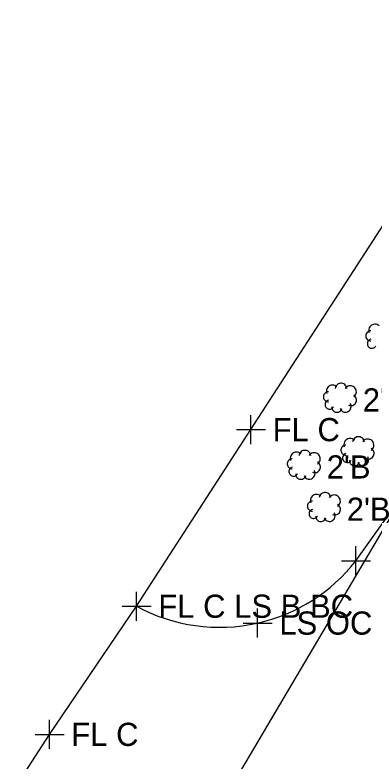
# Model space of a CAD drawing. Extents: x 1363693 to 1365209, y 422201 to 424153.
# Drawn here: x 1364038.9 to 1364063.7, y 422748.3 to 422799.8 of the extents above; entities that cross this region are included whole.
import ezdxf

# ---------------------------------------------------------------- set-up
doc = ezdxf.new("R2010")
doc.units = 0
for name, color, linetype in [('RD_X_Fence', 7, 'Continuous'), ('SV_X_Random_Point', 7, 'Continuous'), ('SV_X_Shot_Marker', 7, 'Continuous'), ('UT_X_FO', 7, 'Continuous'), ('VG_X_Cells', 7, 'Continuous'), ('VG_X_Flower_Bed', 7, 'Continuous'), ('VG_X_Text', 7, 'Continuous')]:
    doc.layers.add(name, color=color, linetype=linetype)

msp = doc.modelspace()

# ---------------------------------------------------------------- linework, layer by layer
at = {"layer": 'RD_X_Fence'}
for p, q in [((1364055.189, 422771.185), (1364068.862, 422792.33)), ((1364047.303, 422759.003), (1364055.189, 422771.185)), ((1364041.3, 422750.164), (1364047.303, 422759.003)), ((1364038.913, 422746.478), (1364041.3, 422750.164))]:
    msp.add_line(p, q, dxfattribs=at)
at = {"layer": 'SV_X_Random_Point'}
for p, q in [((1364062.432, 422761.136), (1364062.432, 422763.136)), ((1364061.432, 422762.136), (1364063.432, 422762.136)), ((1364055.649, 422756.841), (1364055.649, 422758.841)), ((1364054.649, 422757.841), (1364056.649, 422757.841))]:
    msp.add_line(p, q, dxfattribs=at)
at = {"layer": 'SV_X_Shot_Marker'}
for p, q in [((1364055.189, 422770.185), (1364055.189, 422772.185)), ((1364054.189, 422771.185), (1364056.189, 422771.185)), ((1364047.303, 422758.003), (1364047.303, 422760.003)), ((1364046.303, 422759.003), (1364048.303, 422759.003)), ((1364041.3, 422749.164), (1364041.3, 422751.164)), ((1364040.3, 422750.164), (1364042.3, 422750.164))]:
    msp.add_line(p, q, dxfattribs=at)
at = {"layer": 'UT_X_FO'}
msp.add_lwpolyline([(1364198.41, 423083.145), (1364202.916, 423079.215), (1364206.614, 423072.625), (1364206.927, 423065.384), (1364205.607, 423052.889), (1364202.652, 423033.176), (1364193.585, 423006.537), (1364182.955, 422981.103), (1364130.325, 422876.058), (1364040.63, 422724.214)], dxfattribs=at)
at = {"layer": 'VG_X_Cells'}
for points in [[(1364064.036, 422778.343), (1364063.971, 422778.392), (1364063.898, 422778.427), (1364063.819, 422778.449), (1364063.737, 422778.455), (1364063.656, 422778.445), (1364063.578, 422778.421), (1364063.507, 422778.382), (1364063.443, 422778.331), (1364063.391, 422778.268), (1364063.351, 422778.197), (1364063.325, 422778.12), (1364063.315, 422778.039), (1364063.32, 422777.957), (1364063.34, 422777.878)], [(1364063.456, 422777.994), (1364063.392, 422777.988), (1364063.33, 422777.971), (1364063.272, 422777.942), (1364063.221, 422777.903), (1364063.178, 422777.856), (1364063.144, 422777.801), (1364063.121, 422777.741), (1364063.109, 422777.678), (1364063.109, 422777.614), (1364063.121, 422777.551), (1364063.144, 422777.491), (1364063.178, 422777.436), (1364063.221, 422777.389), (1364063.272, 422777.35), (1364063.33, 422777.321), (1364063.392, 422777.304), (1364063.456, 422777.298)], [(1364063.456, 422777.414), (1364063.398, 422777.393), (1364063.345, 422777.361), (1364063.3, 422777.319), (1364063.264, 422777.269), (1364063.238, 422777.214), (1364063.223, 422777.154), (1364063.221, 422777.093), (1364063.23, 422777.032), (1364063.251, 422776.974), (1364063.283, 422776.922), (1364063.325, 422776.876), (1364063.374, 422776.84), (1364063.43, 422776.814), (1364063.49, 422776.799), (1364063.551, 422776.796), (1364063.612, 422776.806), (1364063.67, 422776.827), (1364063.722, 422776.858), (1364063.768, 422776.9), (1364063.804, 422776.949)], [(1364061.117, 422774.144), (1364061.052, 422774.193), (1364060.979, 422774.228), (1364060.9, 422774.25), (1364060.818, 422774.256), (1364060.737, 422774.246), (1364060.659, 422774.222), (1364060.588, 422774.183), (1364060.524, 422774.132), (1364060.472, 422774.069), (1364060.432, 422773.998), (1364060.406, 422773.921), (1364060.396, 422773.84), (1364060.401, 422773.758), (1364060.421, 422773.679)], [(1364061.814, 422774.028), (1364061.795, 422774.103), (1364061.763, 422774.174), (1364061.718, 422774.238), (1364061.661, 422774.292), (1364061.596, 422774.334), (1364061.523, 422774.363), (1364061.447, 422774.378), (1364061.368, 422774.378), (1364061.292, 422774.363), (1364061.219, 422774.334), (1364061.154, 422774.292), (1364061.097, 422774.238), (1364061.052, 422774.174), (1364061.019, 422774.103), (1364061.001, 422774.028)], [(1364062.278, 422773.447), (1364062.339, 422773.496), (1364062.389, 422773.555), (1364062.428, 422773.623), (1364062.453, 422773.697), (1364062.464, 422773.773), (1364062.461, 422773.851), (1364062.443, 422773.927), (1364062.412, 422773.998), (1364062.368, 422774.063), (1364062.313, 422774.118), (1364062.249, 422774.161), (1364062.178, 422774.193), (1364062.102, 422774.21), (1364062.024, 422774.213), (1364061.947, 422774.202), (1364061.874, 422774.177), (1364061.806, 422774.138), (1364061.747, 422774.088), (1364061.698, 422774.028)], [(1364060.537, 422773.795), (1364060.473, 422773.789), (1364060.411, 422773.772), (1364060.353, 422773.743), (1364060.302, 422773.704), (1364060.259, 422773.657), (1364060.225, 422773.602), (1364060.202, 422773.542), (1364060.19, 422773.479), (1364060.19, 422773.415), (1364060.202, 422773.352), (1364060.225, 422773.292), (1364060.259, 422773.237), (1364060.302, 422773.19), (1364060.353, 422773.151), (1364060.411, 422773.122), (1364060.473, 422773.105), (1364060.537, 422773.099)], [(1364061.93, 422772.866), (1364062, 422772.843), (1364062.074, 422772.833), (1364062.148, 422772.838), (1364062.22, 422772.856), (1364062.287, 422772.888), (1364062.346, 422772.932), (1364062.397, 422772.986), (1364062.436, 422773.049), (1364062.463, 422773.118), (1364062.476, 422773.191), (1364062.475, 422773.265), (1364062.46, 422773.338), (1364062.432, 422773.406), (1364062.391, 422773.468), (1364062.339, 422773.521), (1364062.278, 422773.563)], [(1364060.537, 422773.215), (1364060.479, 422773.194), (1364060.426, 422773.162), (1364060.381, 422773.12), (1364060.345, 422773.07), (1364060.319, 422773.015), (1364060.304, 422772.955), (1364060.302, 422772.894), (1364060.311, 422772.833), (1364060.332, 422772.775), (1364060.364, 422772.723), (1364060.406, 422772.677), (1364060.455, 422772.641), (1364060.511, 422772.615), (1364060.571, 422772.6), (1364060.632, 422772.597), (1364060.693, 422772.607), (1364060.751, 422772.628), (1364060.803, 422772.659), (1364060.849, 422772.701), (1364060.885, 422772.75)], [(1364060.769, 422772.75), (1364060.773, 422772.682), (1364060.79, 422772.616), (1364060.819, 422772.554), (1364060.859, 422772.498), (1364060.91, 422772.452), (1364060.968, 422772.416), (1364061.032, 422772.392), (1364061.1, 422772.381), (1364061.169, 422772.383), (1364061.235, 422772.398), (1364061.298, 422772.425), (1364061.354, 422772.464), (1364061.402, 422772.513), (1364061.44, 422772.571), (1364061.466, 422772.634)], [(1364061.349, 422772.634), (1364061.384, 422772.567), (1364061.432, 422772.507), (1364061.489, 422772.458), (1364061.556, 422772.421), (1364061.628, 422772.398), (1364061.703, 422772.389), (1364061.779, 422772.394), (1364061.852, 422772.415), (1364061.92, 422772.448), (1364061.98, 422772.495), (1364062.03, 422772.552), (1364062.068, 422772.618), (1364062.093, 422772.69), (1364062.103, 422772.765), (1364062.098, 422772.841), (1364062.079, 422772.914), (1364062.046, 422772.983)], [(1364062.324, 422770.461), (1364062.259, 422770.51), (1364062.186, 422770.545), (1364062.107, 422770.567), (1364062.025, 422770.573), (1364061.944, 422770.563), (1364061.866, 422770.539), (1364061.795, 422770.5), (1364061.731, 422770.449), (1364061.679, 422770.386), (1364061.639, 422770.315), (1364061.613, 422770.238), (1364061.603, 422770.157), (1364061.608, 422770.075), (1364061.628, 422769.996)], [(1364063.021, 422770.345), (1364063.002, 422770.42), (1364062.97, 422770.491), (1364062.925, 422770.555), (1364062.868, 422770.609), (1364062.803, 422770.651), (1364062.73, 422770.68), (1364062.654, 422770.695), (1364062.575, 422770.695), (1364062.499, 422770.68), (1364062.426, 422770.651), (1364062.361, 422770.609), (1364062.304, 422770.555), (1364062.259, 422770.491), (1364062.226, 422770.42), (1364062.208, 422770.345)], [(1364063.485, 422769.764), (1364063.546, 422769.813), (1364063.596, 422769.872), (1364063.635, 422769.94), (1364063.66, 422770.014), (1364063.671, 422770.09), (1364063.668, 422770.168), (1364063.65, 422770.244), (1364063.619, 422770.315), (1364063.575, 422770.38), (1364063.52, 422770.435), (1364063.456, 422770.478), (1364063.385, 422770.51), (1364063.309, 422770.527), (1364063.231, 422770.53), (1364063.154, 422770.519), (1364063.081, 422770.494), (1364063.013, 422770.455), (1364062.954, 422770.405), (1364062.905, 422770.345)], [(1364061.744, 422770.112), (1364061.68, 422770.106), (1364061.618, 422770.089), (1364061.56, 422770.06), (1364061.509, 422770.021), (1364061.466, 422769.974), (1364061.432, 422769.919), (1364061.409, 422769.859), (1364061.397, 422769.796), (1364061.397, 422769.732), (1364061.409, 422769.669), (1364061.432, 422769.609), (1364061.466, 422769.554), (1364061.509, 422769.507), (1364061.56, 422769.468), (1364061.618, 422769.439), (1364061.68, 422769.422), (1364061.744, 422769.416)], [(1364058.626, 422769.522), (1364058.561, 422769.571), (1364058.488, 422769.606), (1364058.409, 422769.628), (1364058.327, 422769.634), (1364058.246, 422769.624), (1364058.168, 422769.6), (1364058.097, 422769.561), (1364058.033, 422769.51), (1364057.981, 422769.447), (1364057.941, 422769.376), (1364057.915, 422769.299), (1364057.905, 422769.218), (1364057.91, 422769.136), (1364057.93, 422769.057)], [(1364059.323, 422769.406), (1364059.304, 422769.481), (1364059.272, 422769.552), (1364059.227, 422769.616), (1364059.17, 422769.67), (1364059.105, 422769.712), (1364059.032, 422769.741), (1364058.956, 422769.756), (1364058.877, 422769.756), (1364058.801, 422769.741), (1364058.728, 422769.712), (1364058.663, 422769.67), (1364058.606, 422769.616), (1364058.561, 422769.552), (1364058.528, 422769.481), (1364058.51, 422769.406)], [(1364059.787, 422768.825), (1364059.848, 422768.874), (1364059.898, 422768.933), (1364059.937, 422769.001), (1364059.962, 422769.075), (1364059.973, 422769.151), (1364059.97, 422769.229), (1364059.952, 422769.305), (1364059.921, 422769.376), (1364059.877, 422769.441), (1364059.822, 422769.496), (1364059.758, 422769.539), (1364059.687, 422769.571), (1364059.611, 422769.588), (1364059.533, 422769.591), (1364059.456, 422769.58), (1364059.383, 422769.555), (1364059.315, 422769.516), (1364059.256, 422769.466), (1364059.207, 422769.406)], [(1364061.744, 422769.532), (1364061.686, 422769.511), (1364061.633, 422769.479), (1364061.588, 422769.437), (1364061.552, 422769.387), (1364061.526, 422769.332), (1364061.511, 422769.272), (1364061.509, 422769.211), (1364061.518, 422769.15), (1364061.539, 422769.092), (1364061.571, 422769.04), (1364061.613, 422768.994), (1364061.662, 422768.958), (1364061.718, 422768.932), (1364061.778, 422768.917), (1364061.839, 422768.914), (1364061.9, 422768.924), (1364061.958, 422768.945), (1364062.01, 422768.976), (1364062.056, 422769.018), (1364062.092, 422769.067)], [(1364063.137, 422769.183), (1364063.207, 422769.16), (1364063.281, 422769.15), (1364063.355, 422769.155), (1364063.427, 422769.173), (1364063.494, 422769.205), (1364063.553, 422769.249), (1364063.604, 422769.303), (1364063.643, 422769.366), (1364063.67, 422769.435), (1364063.683, 422769.508), (1364063.682, 422769.582), (1364063.667, 422769.655), (1364063.639, 422769.723), (1364063.598, 422769.785), (1364063.546, 422769.838), (1364063.485, 422769.88)], [(1364058.046, 422769.173), (1364057.982, 422769.167), (1364057.92, 422769.15), (1364057.862, 422769.121), (1364057.811, 422769.082), (1364057.768, 422769.035), (1364057.734, 422768.98), (1364057.711, 422768.92), (1364057.699, 422768.857), (1364057.699, 422768.793), (1364057.711, 422768.73), (1364057.734, 422768.67), (1364057.768, 422768.615), (1364057.811, 422768.568), (1364057.862, 422768.529), (1364057.92, 422768.5), (1364057.982, 422768.483), (1364058.046, 422768.477)], [(1364059.439, 422768.244), (1364059.509, 422768.221), (1364059.583, 422768.211), (1364059.657, 422768.216), (1364059.729, 422768.234), (1364059.796, 422768.266), (1364059.855, 422768.31), (1364059.906, 422768.364), (1364059.945, 422768.427), (1364059.972, 422768.496), (1364059.985, 422768.569), (1364059.984, 422768.643), (1364059.969, 422768.716), (1364059.941, 422768.784), (1364059.9, 422768.846), (1364059.848, 422768.899), (1364059.787, 422768.941)], [(1364061.976, 422769.067), (1364061.98, 422768.999), (1364061.997, 422768.933), (1364062.026, 422768.871), (1364062.066, 422768.815), (1364062.117, 422768.769), (1364062.175, 422768.733), (1364062.239, 422768.709), (1364062.307, 422768.698), (1364062.376, 422768.7), (1364062.442, 422768.715), (1364062.505, 422768.742), (1364062.561, 422768.781), (1364062.609, 422768.83), (1364062.647, 422768.888), (1364062.673, 422768.951)], [(1364062.556, 422768.951), (1364062.591, 422768.884), (1364062.639, 422768.824), (1364062.696, 422768.775), (1364062.763, 422768.738), (1364062.835, 422768.715), (1364062.91, 422768.706), (1364062.986, 422768.711), (1364063.059, 422768.732), (1364063.127, 422768.765), (1364063.187, 422768.812), (1364063.237, 422768.869), (1364063.275, 422768.935), (1364063.3, 422769.007), (1364063.31, 422769.082), (1364063.305, 422769.158), (1364063.286, 422769.231), (1364063.253, 422769.3)], [(1364058.046, 422768.593), (1364057.988, 422768.572), (1364057.935, 422768.54), (1364057.89, 422768.498), (1364057.854, 422768.448), (1364057.828, 422768.393), (1364057.813, 422768.333), (1364057.811, 422768.272), (1364057.82, 422768.211), (1364057.841, 422768.153), (1364057.873, 422768.101), (1364057.915, 422768.055), (1364057.964, 422768.019), (1364058.02, 422767.993), (1364058.08, 422767.978), (1364058.141, 422767.975), (1364058.202, 422767.985), (1364058.26, 422768.006), (1364058.312, 422768.037), (1364058.358, 422768.079), (1364058.394, 422768.128)], [(1364058.278, 422768.128), (1364058.282, 422768.06), (1364058.299, 422767.994), (1364058.328, 422767.932), (1364058.368, 422767.876), (1364058.419, 422767.83), (1364058.477, 422767.794), (1364058.541, 422767.77), (1364058.609, 422767.759), (1364058.678, 422767.761), (1364058.744, 422767.776), (1364058.807, 422767.803), (1364058.863, 422767.842), (1364058.911, 422767.891), (1364058.949, 422767.949), (1364058.975, 422768.012)], [(1364058.858, 422768.012), (1364058.893, 422767.945), (1364058.941, 422767.885), (1364058.998, 422767.836), (1364059.065, 422767.799), (1364059.137, 422767.776), (1364059.212, 422767.767), (1364059.288, 422767.772), (1364059.361, 422767.793), (1364059.429, 422767.826), (1364059.489, 422767.873), (1364059.539, 422767.93), (1364059.577, 422767.996), (1364059.602, 422768.068), (1364059.612, 422768.143), (1364059.607, 422768.219), (1364059.588, 422768.292), (1364059.555, 422768.361)], [(1364060.012, 422766.607), (1364059.947, 422766.656), (1364059.874, 422766.691), (1364059.795, 422766.713), (1364059.713, 422766.719), (1364059.632, 422766.709), (1364059.554, 422766.685), (1364059.483, 422766.646), (1364059.419, 422766.595), (1364059.367, 422766.532), (1364059.327, 422766.461), (1364059.301, 422766.384), (1364059.291, 422766.303), (1364059.296, 422766.221), (1364059.316, 422766.142)], [(1364060.709, 422766.491), (1364060.69, 422766.566), (1364060.658, 422766.637), (1364060.613, 422766.701), (1364060.556, 422766.755), (1364060.491, 422766.797), (1364060.418, 422766.826), (1364060.342, 422766.841), (1364060.263, 422766.841), (1364060.187, 422766.826), (1364060.114, 422766.797), (1364060.049, 422766.755), (1364059.992, 422766.701), (1364059.947, 422766.637), (1364059.914, 422766.566), (1364059.896, 422766.491)], [(1364061.173, 422765.91), (1364061.234, 422765.959), (1364061.284, 422766.018), (1364061.323, 422766.086), (1364061.348, 422766.16), (1364061.359, 422766.236), (1364061.356, 422766.314), (1364061.338, 422766.39), (1364061.307, 422766.461), (1364061.263, 422766.526), (1364061.208, 422766.581), (1364061.144, 422766.624), (1364061.073, 422766.656), (1364060.997, 422766.673), (1364060.919, 422766.676), (1364060.842, 422766.665), (1364060.769, 422766.64), (1364060.701, 422766.601), (1364060.642, 422766.551), (1364060.593, 422766.491)], [(1364059.432, 422766.258), (1364059.368, 422766.252), (1364059.306, 422766.235), (1364059.248, 422766.206), (1364059.197, 422766.167), (1364059.154, 422766.12), (1364059.12, 422766.065), (1364059.097, 422766.005), (1364059.085, 422765.942), (1364059.085, 422765.878), (1364059.097, 422765.815), (1364059.12, 422765.755), (1364059.154, 422765.7), (1364059.197, 422765.653), (1364059.248, 422765.614), (1364059.306, 422765.585), (1364059.368, 422765.568), (1364059.432, 422765.562)], [(1364060.825, 422765.329), (1364060.895, 422765.306), (1364060.969, 422765.296), (1364061.043, 422765.301), (1364061.115, 422765.319), (1364061.182, 422765.351), (1364061.241, 422765.395), (1364061.292, 422765.449), (1364061.331, 422765.512), (1364061.358, 422765.581), (1364061.371, 422765.654), (1364061.37, 422765.728), (1364061.355, 422765.801), (1364061.327, 422765.869), (1364061.286, 422765.931), (1364061.234, 422765.984), (1364061.173, 422766.026)], [(1364059.432, 422765.678), (1364059.374, 422765.657), (1364059.321, 422765.625), (1364059.276, 422765.583), (1364059.24, 422765.533), (1364059.214, 422765.478), (1364059.199, 422765.418), (1364059.197, 422765.357), (1364059.206, 422765.296), (1364059.227, 422765.238), (1364059.259, 422765.186), (1364059.301, 422765.14), (1364059.35, 422765.104), (1364059.406, 422765.078), (1364059.466, 422765.063), (1364059.527, 422765.06), (1364059.588, 422765.07), (1364059.646, 422765.091), (1364059.698, 422765.122), (1364059.744, 422765.164), (1364059.78, 422765.213)], [(1364060.244, 422765.097), (1364060.279, 422765.03), (1364060.327, 422764.97), (1364060.384, 422764.921), (1364060.451, 422764.884), (1364060.523, 422764.861), (1364060.598, 422764.852), (1364060.674, 422764.857), (1364060.747, 422764.878), (1364060.815, 422764.911), (1364060.875, 422764.958), (1364060.925, 422765.015), (1364060.963, 422765.081), (1364060.988, 422765.153), (1364060.998, 422765.228), (1364060.993, 422765.304), (1364060.974, 422765.377), (1364060.941, 422765.446)], [(1364059.664, 422765.213), (1364059.668, 422765.145), (1364059.685, 422765.079), (1364059.714, 422765.017), (1364059.754, 422764.961), (1364059.805, 422764.915), (1364059.863, 422764.879), (1364059.927, 422764.855), (1364059.995, 422764.844), (1364060.064, 422764.846), (1364060.13, 422764.861), (1364060.193, 422764.888), (1364060.249, 422764.927), (1364060.297, 422764.976), (1364060.335, 422765.034), (1364060.361, 422765.097)]]:
    msp.add_lwpolyline(points, dxfattribs=at)
at = {"layer": 'VG_X_Flower_Bed'}
msp.add_line((1364062.432, 422762.136), (1364064.848, 422765.503), dxfattribs=at)
for start, end in [(282.716, 321.968), (241.4315, 282.716)]:
    msp.add_arc((1364053.018, 422769.499), 11.951, start, end, dxfattribs=at)

# ---------------------------------------------------------------- texts
at = {"layer": 'SV_X_Random_Point'}
msp.add_text('LS OC', height=1.6, dxfattribs=at).set_placement((1364057.149, 422757.041))
at = {"layer": 'SV_X_Shot_Marker'}
for s, p in [('FL C', (1364056.689, 422770.385)), ('FL C LS B BC', (1364048.803, 422758.203)), ('FL C', (1364042.8, 422749.364))]:
    msp.add_text(s, height=1.6, dxfattribs=at).set_placement(p)
at = {"layer": 'VG_X_Text'}
for p in [(1364062.907, 422772.434), (1364060.416, 422767.812), (1364061.802, 422764.897)]:
    msp.add_text("2'B", height=1.6, dxfattribs=at).set_placement(p)

doc.saveas('drawing.dxf')
